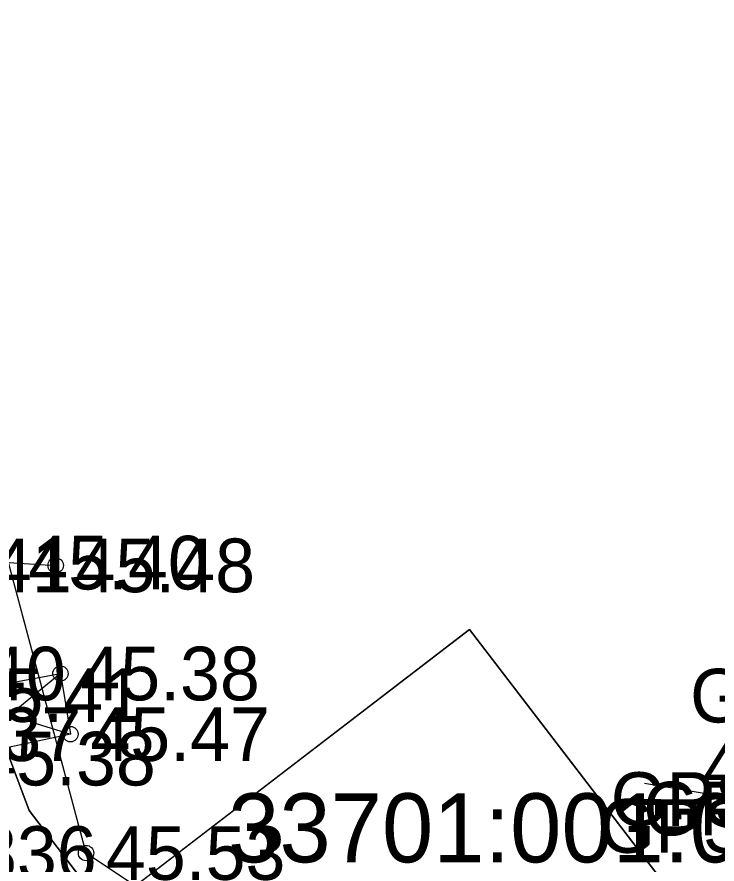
# Model space of a CAD drawing. Extents: x 551623 to 559850, y 6561220 to 6567135.
# Drawn here: x 557204.97 to 557214.11, y 6565555.3 to 6565566.35 of the extents above; entities that cross this region are included whole.
import ezdxf

# ---------------------------------------------------------------- set-up
doc = ezdxf.new("R2010")
doc.units = 0
for name, color, linetype in [('AED', 7, 'Continuous'), ('HALJASTUS', 7, 'Continuous'), ('HOONE', 7, 'Continuous'), ('HOONEDET', 7, 'Continuous'), ('KORGUS-EH2000', 7, 'Continuous'), ('MOOTKORG-EH2000', 7, 'Continuous'), ('MOOTMPUNKT', 7, 'Continuous'), ('MOOTNR', 7, 'Continuous'), ('MOOTPIIR', 7, 'Continuous'), ('PIIR', 7, 'Continuous')]:
    doc.layers.add(name, color=color, linetype=linetype)

msp = doc.modelspace()

# ---------------------------------------------------------------- linework, layer by layer
at = {"layer": 'AED'}
msp.add_lwpolyline([(557177.941, 6565629.373), (557182.706, 6565615.9), (557189.332, 6565598.167), (557195.504, 6565582.248), (557204.861, 6565559.233), (557205.478, 6565559.197)], dxfattribs=at)
at = {"layer": 'HALJASTUS'}
msp.add_lwpolyline([(557213.163, 6565556.357), (557216.491, 6565555.797), (557217.981, 6565562.893), (557219.006, 6565569.819), (557223.582, 6565588.289), (557225.448, 6565596.805), (557228.054, 6565607.177), (557227.183, 6565607.588)], dxfattribs=at)
at = {"layer": 'HOONE'}
msp.add_lwpolyline([(557205.54, 6565557.786), (557205.671, 6565556.995), (557204.182, 6565556.676), (557204.015, 6565557.505), (557205.54, 6565557.786)], dxfattribs=at)
at = {"layer": 'HOONEDET'}
for p, q in [((557205.54, 6565557.786), (557204.182, 6565556.676)), ((557204.015, 6565557.505), (557205.671, 6565556.995))]:
    msp.add_line(p, q, dxfattribs=at)
at = {"layer": 'KORGUS-EH2000'}
msp.add_circle((557205.874, 6565555.444), 0.1, dxfattribs=at)
at = {"layer": 'MOOTMPUNKT'}
for centre in [(557205.478, 6565559.197), (557205.54, 6565557.786), (557205.671, 6565556.995), (557205.874, 6565555.444)]:
    msp.add_circle(centre, 0.1, dxfattribs=at)
at = {"layer": 'MOOTPIIR'}
msp.add_lwpolyline([(557216.491, 6565555.797), (557212.624, 6565553.114), (557210.514, 6565552.349), (557205.874, 6565555.444), (557204.861, 6565559.233), (557195.504, 6565582.248), (557189.332, 6565598.167), (557176.218, 6565634.197), (557174.03, 6565640.102), (557173.01, 6565642.746), (557165.813, 6565663.251), (557153.477, 6565695.143)], dxfattribs=at)
at = {"layer": 'PIIR'}
msp.add_lwpolyline([(557169.97, 6565369.7), (557178.6, 6565401.44), (557191.37, 6565459.67), (557200.72, 6565502.33), (557207.99, 6565535.49), (557196.11, 6565551.01), (557181.52, 6565590.04), (557157.5, 6565654.27), (557143.03, 6565692.36), (557127.82, 6565722.36), (557090.07, 6565796.84), (557098.32, 6565822.27), (557112.7, 6565823.81), (557104.44, 6565797.12), (557104.79, 6565790.25), (557125.5, 6565749.51), (557153.03, 6565695.14), (557165.18, 6565662.77), (557205.13, 6565556), (557206.12, 6565554.71), (557210.7, 6565548.72), (557217.51, 6565539.84)], dxfattribs=at)
for points in [[(557221.04, 6565732.05), (557261.47, 6565690), (557262.54, 6565687.68), (557262.21, 6565684.68), (557253.96, 6565672.24), (557244.92, 6565658.88), (557239.68, 6565647.67), (557235.81, 6565635.09), (557232.31, 6565621.12), (557216.16, 6565551.43), (557215.43, 6565552.43), (557210.88, 6565558.36), (557206.12, 6565554.71), (557205.13, 6565556), (557165.18, 6565662.77)], [(557210.88, 6565558.36), (557215.43, 6565552.43), (557210.7, 6565548.72), (557206.12, 6565554.71)]]:
    msp.add_lwpolyline(points, close=True, dxfattribs=at)

# ---------------------------------------------------------------- texts
at = {"layer": 'KORGUS-EH2000'}
for s, p in [(' 45.40', (557204.861, 6565558.883)), (' 45.75', (557213.673, 6565556.238)), (' 45.53', (557205.874, 6565555.094))]:
    msp.add_text(s, height=0.7, dxfattribs=at).set_placement(p)
at = {"layer": 'MOOTKORG-EH2000'}
for s, p in [(' 45.40', (557204.861, 6565558.883)), (' 45.48', (557205.478, 6565558.847)), (' 45.38', (557205.54, 6565557.436)), (' 45.41', (557204.015, 6565557.155)), (' 45.47', (557205.671, 6565556.645)), (' 45.38', (557204.182, 6565556.326)), (' 45.53', (557205.874, 6565555.094))]:
    msp.add_text(s, height=0.7, dxfattribs=at).set_placement(p)
at = {"layer": 'MOOTNR'}
for s, p in [('GPS0841 ', (557201.629, 6565558.847)), ('GPS0840 ', (557201.55, 6565557.436)), ('GPS0806 ', (557213.759, 6565557.148)), ('GPS0837 ', (557201.751, 6565556.645)), ('GPS0804 ', (557212.722, 6565555.798)), ('GPS0805 ', (557213.147, 6565555.675)), ('GPS0803 ', (557212.572, 6565555.447)), ('GPS0836 ', (557201.954, 6565555.094))]:
    msp.add_text(s, height=0.7, dxfattribs=at).set_placement(p)
at = {"layer": 'PIIR'}
msp.add_text('33701:001:0215', height=0.9, dxfattribs=at).set_placement((557207.729, 6565555.323))

doc.saveas('drawing.dxf')
